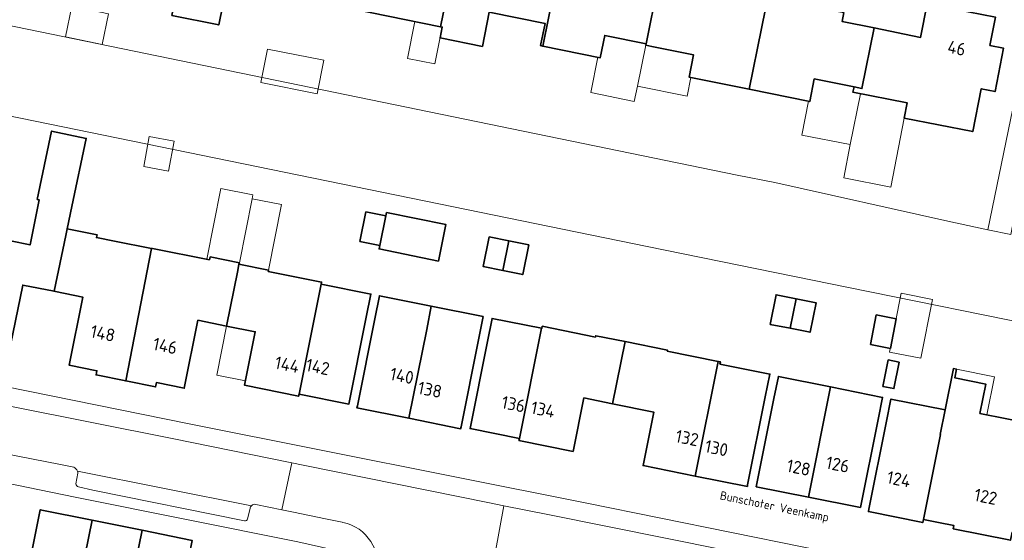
# Model space of a CAD drawing. Header units: metres. Extents: x 149984 to 156489, y 469398 to 478068.
# Tile 655 of 656: x 154510 to 154614, y 471727 to 471782. Entities that reach past the tile are written whole.
import ezdxf
from ezdxf.enums import TextEntityAlignment as Align

# ---------------------------------------------------------------- set-up
doc = ezdxf.new("R2010")
doc.units = ezdxf.units.M
doc.header["$LTSCALE"] = 0.75
for name, color, linetype, lineweight in [('B-WE-OG-BEBOUWING-GV', 6, 'Continuous', 35), ('B-WE-OG-BEBOUWING-T18', 1, 'Continuous', 18), ('B-WE-OG-BEBOUWING_LUIFEL-GV', 6, 'Continuous', 18), ('B-WE-OG-BEBOUWING_OVERBOUWING-GV', 6, 'Continuous', 18), ('B-WE-OG-TERREIN_BEGROEID-GV', 252, 'Continuous', 18), ('B-WE-OG-TERREIN_ERF-GV', 252, 'Continuous', 18), ('B-WE-OG-TOPOGRAFIE-T18', 7, 'Continuous', 18), ('B-WE-OG-WATER-GV', 252, 'Continuous', 18), ('B-WE-VH-OPENVERHARDING_STRAATBAKSTEEN-GV', 252, 'Continuous', 18), ('B-WE-VH-OPENVERHARDING_TEGEL-GV', 252, 'Continuous', 18)]:
    doc.layers.add(name, color=color, linetype=linetype, lineweight=lineweight)
doc.styles.add('NLCS-ISO-M500-T18', font='NLCS-ISO.ttf', dxfattribs={"height": 0.9})
doc.styles.add('NLCS-ISO-M750-T18', font='NLCS-ISO.ttf', dxfattribs={"height": 1.35})

msp = doc.modelspace()

# ---------------------------------------------------------------- linework, layer by layer
at = {"layer": 'B-WE-OG-BEBOUWING-GV', "flags": 128}
for points in [[(154532.203, 471785.349), (154533.953, 471793.997), (154530.297, 471794.737), (154530.486, 471795.667), (154528.839, 471796.001), (154529.473, 471799.136), (154523.063, 471800.433), (154520.491, 471787.721), (154526.79, 471786.446), (154525.904, 471782.073), (154530.873, 471781.066), (154531.759, 471785.439)], [(154543.288, 471783.106), (154554.374, 471780.863), (154556.124, 471789.513), (154551.42, 471790.465), (154552.243, 471794.532), (154548.655, 471795.258), (154548.72, 471795.581), (154545.927, 471796.146)], [(154556.124, 471789.513), (154554.374, 471780.863), (154554.544, 471780.829), (154554.315, 471779.7), (154558.797, 471778.793), (154559.531, 471782.42), (154565.442, 471781.224), (154564.966, 471778.871), (154565.209, 471778.822), (154567.754, 471791.395), (154561.652, 471792.63), (154560.829, 471788.561)], [(154567.754, 471791.395), (154565.209, 471778.822), (154571.287, 471777.591), (154571.763, 471779.944), (154576.125, 471779.061), (154577.371, 471785.216), (154573.032, 471786.094), (154573.855, 471790.16)], [(154587.068, 471774.244), (154589.674, 471787.123), (154583.283, 471788.416), (154582.646, 471785.265), (154581.007, 471785.597), (154580.79, 471784.524), (154577.371, 471785.216), (154576.125, 471779.061), (154576.095, 471778.914), (154576.741, 471778.783), (154581.162, 471777.888), (154580.686, 471775.535)], [(154589.674, 471787.123), (154587.068, 471774.244), (154593.467, 471772.949), (154593.951, 471775.34), (154598.16, 471774.489), (154598.999, 471774.319), (154600.298, 471780.738), (154596.888, 471781.429), (154597.076, 471782.36), (154595.429, 471782.693), (154596.064, 471785.83)], [(154600.298, 471780.738), (154598.999, 471774.319), (154598.16, 471774.489), (154598.047, 471773.93), (154603.798, 471772.796), (154603.482, 471771.19), (154610.729, 471769.761), (154611.624, 471774.298), (154613.097, 471774.008), (154614.002, 471778.597), (154612.553, 471778.882), (154613.143, 471781.874), (154605.906, 471783.302), (154605.204, 471779.744)], [(154513.428, 471752.858), (154514.676, 471758.772), (154514.821, 471759.459), (154515.323, 471761.837), (154516.846, 471769.05), (154513.176, 471769.825), (154511.648, 471762.585), (154511.857, 471762.542), (154510.887, 471757.77), (154504.615, 471759.045), (154503.897, 471755.514), (154502.71, 471755.755), (154501.917, 471751.811), (154503.077, 471751.562), (154502.201, 471747.251), (154503.064, 471747.076), (154502.924, 471746.39), (154507.579, 471745.444), (154507.719, 471746.13), (154508.581, 471745.955), (154510.118, 471753.521)], [(154547.932, 471757.718), (154548.57, 471760.837), (154546.464, 471761.268), (154545.825, 471758.149)], [(154548.57, 471760.837), (154547.932, 471757.718), (154547.858, 471757.354), (154554.142, 471756.067), (154554.931, 471759.916), (154548.645, 471761.203)], [(154513.572, 471752.829), (154516.468, 471752.247), (154515.021, 471745.051), (154517.972, 471744.458), (154517.882, 471744.007), (154521.029, 471743.374), (154523.76, 471757.402), (154519.815, 471758.171), (154517.921, 471758.553), (154517.978, 471758.848), (154514.821, 471759.459), (154514.676, 471758.772), (154513.428, 471752.858)], [(154559.506, 471758.631), (154558.861, 471755.501), (154560.965, 471755.067), (154561.61, 471758.198)], [(154561.61, 471758.198), (154560.965, 471755.067), (154563.069, 471754.634), (154563.714, 471757.764)], [(154531.697, 471749.186), (154532.88, 471755.08), (154533.013, 471755.742), (154533.059, 471755.882), (154529.98, 471756.493), (154529.885, 471756.21), (154523.845, 471757.386), (154523.76, 471757.402), (154521.029, 471743.374), (154524.176, 471742.742), (154524.266, 471743.193), (154527.217, 471742.6), (154528.664, 471749.796)], [(154539.379, 471741.973), (154541.727, 471753.625), (154541.77, 471753.841), (154536.123, 471754.975), (154536.15, 471755.112), (154533.013, 471755.742), (154532.88, 471755.08), (154531.697, 471749.186), (154531.703, 471749.185), (154534.738, 471748.575), (154533.6, 471742.908), (154539.336, 471741.757)], [(154546.5, 471750.117), (154546.992, 471752.568), (154541.727, 471753.625), (154539.379, 471741.973), (154544.652, 471740.914)], [(154551.003, 471739.414), (154552.894, 471748.833), (154553.386, 471751.284), (154547.896, 471752.386), (154547.404, 471749.935), (154545.556, 471740.733), (154545.513, 471740.517)], [(154592.019, 471752.076), (154589.905, 471752.497), (154589.28, 471749.363), (154591.395, 471748.942)], [(154591.395, 471748.942), (154593.508, 471748.521), (154594.133, 471751.655), (154592.019, 471752.076)], [(154551.003, 471739.414), (154556.494, 471738.312), (154556.537, 471738.528), (154558.385, 471747.731), (154558.877, 471750.182), (154553.386, 471751.284), (154552.894, 471748.833)], [(154559.334, 471747.54), (154557.486, 471738.337), (154562.714, 471737.288), (154565.054, 471748.946), (154559.827, 471749.996)], [(154599.891, 471747.233), (154602.005, 471746.815), (154602.626, 471749.95), (154600.511, 471750.368)], [(154565.054, 471748.946), (154562.714, 471737.288), (154562.67, 471737.072), (154568.406, 471735.92), (154569.541, 471741.572), (154572.591, 471740.96), (154573.912, 471747.536), (154570.801, 471748.161), (154570.774, 471748.023), (154565.141, 471749.154), (154565.097, 471748.938)], [(154581.336, 471733.308), (154583.773, 471745.444), (154578.372, 471746.528), (154578.393, 471746.636), (154573.912, 471747.536), (154572.591, 471740.96), (154576.952, 471740.084), (154575.814, 471734.416)], [(154602.932, 471745.376), (154601.775, 471745.604), (154601.221, 471742.787), (154602.378, 471742.559)], [(154581.336, 471733.308), (154586.858, 471732.199), (154586.892, 471732.365), (154588.763, 471741.687), (154589.246, 471744.09), (154583.956, 471745.153), (154584.005, 471745.397), (154583.773, 471745.444)], [(154605.499, 471728.706), (154607.117, 471728.381), (154608.735, 471728.056), (154608.67, 471727.732), (154614.729, 471726.516), (154614.896, 471727.349), (154615.877, 471727.152), (154616.772, 471731.613), (154615.792, 471731.81), (154617.194, 471738.791), (154611.482, 471739.938), (154612.106, 471743.046), (154608.845, 471743.701), (154609.028, 471744.61), (154608.687, 471744.678), (154607.809, 471740.308), (154607.289, 471737.72), (154607.308, 471737.716)], [(154589.681, 471741.503), (154587.809, 471732.18), (154593.324, 471731.073), (154595.666, 471742.74), (154590.151, 471743.848)], [(154598.839, 471729.966), (154600.711, 471739.288), (154601.181, 471741.633), (154595.666, 471742.74), (154593.324, 471731.073)], [(154601.601, 471739.109), (154599.729, 471729.787), (154599.679, 471729.538), (154605.435, 471728.382), (154605.499, 471728.706), (154607.308, 471737.716), (154607.289, 471737.72), (154607.809, 471740.308), (154602.073, 471741.46)], [(154517.463, 471728.631), (154511.96, 471729.744), (154510.352, 471721.795), (154506.652, 471722.543), (154505.36, 471716.153), (154505.925, 471716.039), (154509.158, 471715.385), (154510.171, 471720.393), (154515.384, 471719.339), (154514.911, 471716.908), (154515.084, 471716.874), (154515.575, 471719.3)], [(154522.756, 471727.56), (154517.463, 471728.631), (154515.575, 471719.3), (154515.084, 471716.874), (154520.385, 471715.841), (154520.868, 471718.229)], [(154525.485, 471714.847), (154525.685, 471714.807), (154526.161, 471717.159), (154528.049, 471726.49), (154522.756, 471727.56), (154520.868, 471718.229), (154520.385, 471715.841)]]:
    msp.add_lwpolyline(points, close=True, dxfattribs=at)
at = {"layer": 'B-WE-OG-BEBOUWING_LUIFEL-GV', "flags": 128}
for points in [[(154554.544, 471780.829), (154554.374, 471780.863), (154551.636, 471781.417), (154550.847, 471777.52), (154553.755, 471776.931)], [(154576.095, 471778.914), (154576.125, 471779.061), (154571.763, 471779.944), (154571.287, 471777.591), (154571.034, 471777.642), (154570.269, 471773.889), (154574.878, 471772.949), (154575.211, 471774.582)], [(154576.095, 471778.914), (154575.211, 471774.582), (154580.49, 471773.514), (154580.89, 471775.494), (154580.686, 471775.535), (154581.162, 471777.888), (154576.741, 471778.783)], [(154598.828, 471773.776), (154598.047, 471773.93), (154598.16, 471774.489), (154593.951, 471775.34), (154593.467, 471772.949), (154593.323, 471772.978), (154592.618, 471769.401), (154597.765, 471768.386)], [(154598.828, 471773.776), (154597.765, 471768.386), (154597.072, 471764.863), (154602.045, 471763.884), (154603.482, 471771.19), (154603.798, 471772.796)], [(154534.403, 471762.654), (154534.488, 471763.085), (154531.082, 471763.761), (154529.595, 471756.266), (154529.885, 471756.21), (154529.98, 471756.493), (154533.059, 471755.882)], [(154534.403, 471762.654), (154533.059, 471755.882), (154533.013, 471755.742), (154536.15, 471755.112), (154537.524, 471762.035)], [(154533.694, 471743.376), (154534.738, 471748.575), (154531.697, 471749.186), (154530.653, 471743.986)], [(154613.028, 471743.807), (154609.028, 471744.61), (154608.845, 471743.701), (154612.106, 471743.046), (154611.482, 471739.938), (154612.222, 471739.789)]]:
    msp.add_lwpolyline(points, close=True, dxfattribs=at)
at = {"layer": 'B-WE-OG-BEBOUWING_OVERBOUWING-GV', "flags": 128}
for points in [[(154514.648, 471779.789), (154518.534, 471778.989), (154519.204, 471782.243), (154515.317, 471783.043)], [(154535.347, 471774.951), (154541.306, 471773.782), (154542.002, 471777.333), (154536.043, 471778.501)], [(154525.552, 471765.574), (154526.142, 471768.749), (154523.519, 471769.237), (154522.929, 471766.062)], [(154601.929, 471746.43), (154605.219, 471745.778), (154606.454, 471752.008), (154603.163, 471752.66)]]:
    msp.add_lwpolyline(points, close=True, dxfattribs=at)
at = {"layer": 'B-WE-OG-TERREIN_BEGROEID-GV', "flags": 128}
msp.add_lwpolyline([(154617.367, 471783.89), (154612.337, 471759.377), (154614.778, 471758.861), (154619.496, 471783.41)], close=True, dxfattribs=at)
at = {"layer": 'B-WE-OG-TERREIN_ERF-GV', "flags": 128}
for points in [[(154421.598, 471798.937), (154585.78, 471765.151), (154589.77, 471764.374), (154608.082, 471760.278), (154612.337, 471759.377), (154617.367, 471783.89)], [(154531.759, 471785.439), (154530.873, 471781.066), (154525.904, 471782.073)], [(154613.143, 471781.874), (154612.553, 471778.882), (154614.002, 471778.597), (154613.097, 471774.008), (154611.624, 471774.298), (154610.729, 471769.761), (154603.482, 471771.19), (154603.798, 471772.796), (154598.047, 471773.93), (154598.16, 471774.489), (154593.951, 471775.34), (154593.467, 471772.949), (154587.068, 471774.244), (154580.686, 471775.535), (154581.162, 471777.888), (154576.741, 471778.783), (154576.095, 471778.914), (154576.125, 471779.061), (154571.763, 471779.944), (154571.287, 471777.591), (154565.209, 471778.822), (154564.966, 471778.871), (154565.442, 471781.224), (154559.531, 471782.42), (154558.797, 471778.793), (154554.315, 471779.7), (154554.544, 471780.829), (154554.374, 471780.863), (154543.288, 471783.106)], [(154597.076, 471782.36), (154596.888, 471781.429), (154600.298, 471780.738), (154605.204, 471779.744), (154605.906, 471783.302)], [(154504.615, 471759.045), (154510.887, 471757.77), (154511.857, 471762.542), (154511.648, 471762.585), (154513.176, 471769.825), (154516.846, 471769.05), (154515.323, 471761.837), (154514.821, 471759.459), (154517.978, 471758.848), (154517.921, 471758.553), (154519.815, 471758.171), (154523.76, 471757.402), (154523.845, 471757.386), (154529.885, 471756.21), (154529.98, 471756.493), (154533.059, 471755.882), (154533.013, 471755.742), (154536.15, 471755.112), (154536.123, 471754.975), (154541.77, 471753.841), (154541.727, 471753.625), (154546.992, 471752.568), (154546.5, 471750.117), (154544.652, 471740.914), (154539.379, 471741.973), (154539.336, 471741.757), (154533.6, 471742.908), (154534.738, 471748.575), (154531.703, 471749.185), (154531.697, 471749.186), (154528.664, 471749.796), (154527.217, 471742.6), (154524.266, 471743.193), (154524.176, 471742.742), (154521.029, 471743.374), (154517.882, 471744.007), (154517.972, 471744.458), (154515.021, 471745.051), (154516.468, 471752.247), (154513.572, 471752.829), (154513.428, 471752.858), (154510.118, 471753.521), (154508.581, 471745.955)], [(154543.183, 471725.455), (154539.231, 471726.328), (154515.673, 471731.052), (154505.672, 471733.1), (154494.314, 471735.358), (154491.107, 471736.009)], [(154510.352, 471721.795), (154511.96, 471729.744), (154517.463, 471728.631), (154522.756, 471727.56), (154528.049, 471726.49)]]:
    msp.add_lwpolyline(points, dxfattribs=at)
for points in [[(154499.451, 471751.006), (154498.279, 471744.791), (154527.724, 471738.848), (154569.875, 471730.439), (154615.808, 471721.122), (154621.38, 471748.4), (154619.128, 471748.881), (154597.572, 471753.281), (154576.231, 471757.609), (154503.985, 471772.405), (154501.667, 471761.916), (154501.062, 471758.939)], [(154546.464, 471761.268), (154548.57, 471760.837), (154548.645, 471761.203), (154554.931, 471759.916), (154554.142, 471756.067), (154547.858, 471757.354), (154547.932, 471757.718), (154545.825, 471758.149)], [(154561.61, 471758.198), (154563.714, 471757.764), (154563.069, 471754.634), (154560.965, 471755.067), (154558.861, 471755.501), (154559.506, 471758.631)], [(154556.537, 471738.528), (154556.494, 471738.312), (154551.003, 471739.414), (154545.513, 471740.517), (154545.556, 471740.733), (154547.404, 471749.935), (154547.896, 471752.386), (154553.386, 471751.284), (154558.877, 471750.182), (154558.385, 471747.731)], [(154592.019, 471752.076), (154594.133, 471751.655), (154593.508, 471748.521), (154591.395, 471748.942), (154589.28, 471749.363), (154589.905, 471752.497)], [(154586.892, 471732.365), (154586.858, 471732.199), (154581.336, 471733.308), (154575.814, 471734.416), (154576.952, 471740.084), (154572.591, 471740.96), (154569.541, 471741.572), (154568.406, 471735.92), (154562.67, 471737.072), (154562.714, 471737.288), (154557.486, 471738.337), (154559.334, 471747.54), (154559.827, 471749.996), (154565.054, 471748.946), (154565.097, 471748.938), (154565.141, 471749.154), (154570.774, 471748.023), (154570.801, 471748.161), (154573.912, 471747.536), (154578.393, 471746.636), (154578.372, 471746.528), (154583.773, 471745.444), (154584.005, 471745.397), (154583.956, 471745.153), (154589.246, 471744.09), (154588.763, 471741.687)], [(154602.626, 471749.95), (154602.005, 471746.815), (154599.891, 471747.233), (154600.511, 471750.368)], [(154601.775, 471745.604), (154602.932, 471745.376), (154602.378, 471742.559), (154601.221, 471742.787)], [(154599.729, 471729.787), (154601.601, 471739.109), (154602.073, 471741.46), (154607.809, 471740.308), (154608.687, 471744.678), (154609.028, 471744.61), (154608.845, 471743.701), (154612.106, 471743.046), (154611.482, 471739.938), (154617.194, 471738.791), (154615.792, 471731.81), (154616.772, 471731.613), (154615.877, 471727.152), (154614.896, 471727.349), (154614.729, 471726.516), (154608.67, 471727.732), (154608.735, 471728.056), (154607.117, 471728.381), (154605.499, 471728.706), (154605.435, 471728.382), (154599.679, 471729.538)], [(154587.809, 471732.18), (154589.681, 471741.503), (154590.151, 471743.848), (154595.666, 471742.74), (154601.181, 471741.633), (154600.711, 471739.288), (154598.839, 471729.966), (154593.324, 471731.073)]]:
    msp.add_lwpolyline(points, close=True, dxfattribs=at)
at = {"layer": 'B-WE-OG-WATER-GV', "flags": 128}
for points in [[(154614.778, 471758.861), (154612.337, 471759.377), (154608.082, 471760.278), (154589.77, 471764.374), (154585.78, 471765.151), (154421.598, 471798.937)], [(154388.473, 471793.263), (154390.205, 471792.953), (154394.674, 471792.152), (154396.389, 471791.844), (154396.776, 471791.775), (154396.79, 471791.853), (154397.018, 471791.788), (154396.95, 471789.522), (154401.821, 471788.665), (154400.555, 471781.066), (154398.269, 471768.313), (154401.3, 471766.977), (154412.747, 471762.09), (154425.237, 471787.11), (154465.943, 471779.631), (154492.742, 471774.707), (154492.871, 471774.681), (154503.985, 471772.405), (154576.231, 471757.609), (154597.572, 471753.281), (154619.128, 471748.881)]]:
    msp.add_lwpolyline(points, dxfattribs=at)
at = {"layer": 'B-WE-VH-OPENVERHARDING_STRAATBAKSTEEN-GV', "flags": 128}
for points in [[(154534.804, 471730.309), (154537.548, 471729.742), (154538.602, 471734.709), (154525.954, 471737.269), (154492.039, 471744.026), (154484.645, 471745.47)], [(154505.228, 471736.248), (154514.123, 471734.517), (154515.511, 471734.247)], [(154559.139, 471725.308), (154560.068, 471725.144), (154560.15, 471725.131), (154561.077, 471730.159), (154559.541, 471730.47), (154539.831, 471734.46), (154538.602, 471734.709), (154537.548, 471729.742), (154538.804, 471729.482), (154542.188, 471728.783), (154543.934, 471728.422), (154544.032, 471728.402)], [(154515.952, 471733.623), (154515.752, 471732.483)], [(154534.354, 471730.168), (154515.904, 471733.811)], [(154515.904, 471733.811), (154534.354, 471730.168)], [(154516.022, 471732.166), (154517.529, 471731.822), (154533.59, 471728.553)], [(154597.648, 471717.477), (154612.114, 471714.628), (154614.069, 471715.915), (154614.146, 471715.899), (154614.883, 471719.341), (154565.907, 471729.181), (154561.077, 471730.159), (154560.15, 471725.131)], [(154533.926, 471728.768), (154534.183, 471729.864)]]:
    msp.add_lwpolyline(points, dxfattribs=at)
at = {"layer": 'B-WE-VH-OPENVERHARDING_STRAATBAKSTEEN-GV'}
for points in [[(154515.511, 471734.247, -0.1820954), (154515.904, 471733.811)], [(154515.904, 471733.811, -0.0524866), (154515.952, 471733.623)], [(154515.752, 471732.483, 0.3084165), (154516.022, 471732.166)], [(154534.183, 471729.864, -0.1617993), (154534.354, 471730.168)], [(154534.354, 471730.168, -0.2246686), (154534.804, 471730.309)], [(154533.59, 471728.553, 0.3358955), (154533.926, 471728.768)], [(154544.032, 471728.402, -0.4102653), (154547.652, 471722.879)]]:
    msp.add_lwpolyline(points, format="xyb", dxfattribs=at)
at = {"layer": 'B-WE-VH-OPENVERHARDING_TEGEL-GV', "flags": 128}
for points in [[(154615.808, 471721.122), (154569.875, 471730.439), (154527.724, 471738.848), (154498.279, 471744.791), (154490.538, 471746.353), (154481.739, 471747.864), (154480.695, 471746.565), (154479.92, 471745.076), (154473.447, 471732.551), (154472.371, 471730.468), (154470.868, 471727.56), (154468.733, 471723.428), (154469.635, 471720.745), (154460.015, 471701.893), (154461.767, 471701.096)], [(154484.645, 471745.47), (154492.039, 471744.026), (154525.954, 471737.269), (154538.602, 471734.709), (154539.831, 471734.46), (154559.541, 471730.47), (154561.077, 471730.159), (154565.907, 471729.181), (154614.883, 471719.341)], [(154515.511, 471734.247), (154514.123, 471734.517), (154505.228, 471736.248)], [(154491.107, 471736.009), (154494.314, 471735.358), (154505.672, 471733.1), (154515.673, 471731.052), (154539.231, 471726.328), (154543.183, 471725.455)], [(154515.752, 471732.483), (154515.952, 471733.623)], [(154533.59, 471728.553), (154517.529, 471731.822), (154516.022, 471732.166)], [(154544.032, 471728.402), (154543.934, 471728.422), (154542.188, 471728.783), (154538.804, 471729.482), (154537.548, 471729.742), (154534.804, 471730.309)], [(154534.183, 471729.864), (154533.926, 471728.768)]]:
    msp.add_lwpolyline(points, dxfattribs=at)
at = {"layer": 'B-WE-VH-OPENVERHARDING_TEGEL-GV'}
for points in [[(154515.904, 471733.811, 0.1820954), (154515.511, 471734.247)], [(154515.952, 471733.623, 0.0524866), (154515.904, 471733.811)], [(154516.022, 471732.166, -0.3084165), (154515.752, 471732.483)], [(154534.354, 471730.168, 0.1617993), (154534.183, 471729.864)], [(154534.804, 471730.309, 0.2246686), (154534.354, 471730.168)], [(154533.926, 471728.768, -0.3358955), (154533.59, 471728.553)], [(154547.652, 471722.879, 0.4102653), (154544.032, 471728.402)]]:
    msp.add_lwpolyline(points, format="xyb", dxfattribs=at)

# ---------------------------------------------------------------- texts
at = {"layer": 'B-WE-OG-BEBOUWING-T18', "style": 'NLCS-ISO-M750-T18'}
for s, rotation, p in [('46', 348.8, (154609.031, 471778.608)), ('148', 348.6, (154518.6, 471748.412)), ('146', 348.6, (154525.195, 471747.086)), ('144', 348.7, (154538.12, 471745.099)), ('142', 348.7, (154541.364, 471744.858)), ('140', 348.7, (154550.276, 471743.92)), ('138', 348.7, (154553.244, 471742.446)), ('136', 348.7, (154562.084, 471740.917)), ('134', 348.7, (154565.215, 471740.348)), ('132', 348.7, (154580.48, 471737.335)), ('130', 348.7, (154583.594, 471736.259)), ('128', 348.7, (154592.295, 471734.204)), ('126', 348.7, (154596.431, 471734.529)), ('124', 348.7, (154602.902, 471732.971)), ('122', 348.7, (154612.106, 471731.122))]:
    msp.add_text(s, height=1.35, rotation=rotation, dxfattribs=at).set_placement(p, align=Align.MIDDLE)
at = {"layer": 'B-WE-OG-TOPOGRAFIE-T18', "style": 'NLCS-ISO-M500-T18'}
msp.add_text('Bunschoter Veenkamp', height=0.9, rotation=348.3, dxfattribs=at).set_placement((154589.709, 471729.967), align=Align.MIDDLE)

doc.saveas('drawing.dxf')
